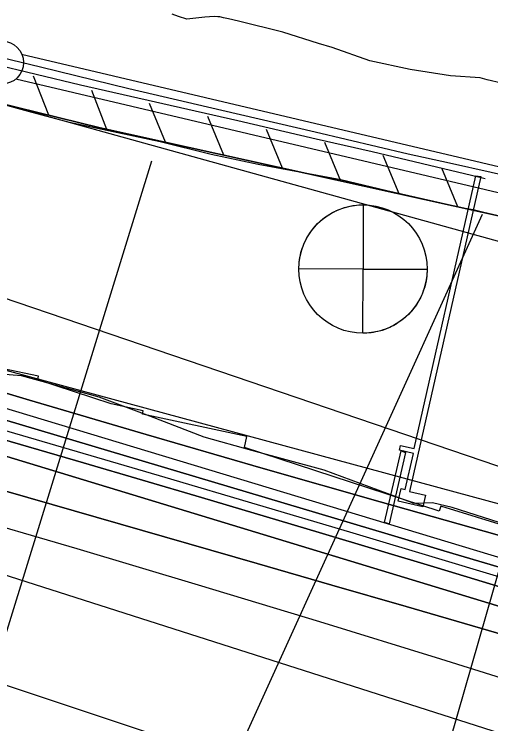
# Model space of a CAD drawing. Extents: x 3598634 to 3636690, y 517270 to 542944.
# Drawn here: x 3624295 to 3624852, y 536488 to 537317 of the extents above; entities that cross this region are included whole.
import ezdxf

# ---------------------------------------------------------------- set-up
doc = ezdxf.new("R2010")
doc.units = 0
for name, color, linetype in [('V-CHAN-DOCK', 7, 'Continuous'), ('V-CHAN-NAID', 7, 'Continuous'), ('V-FLOD-BASE', 7, 'Continuous'), ('V-LEVE-TOET', 7, 'Continuous'), ('V-RIVR-EDGE', 7, 'Continuous'), ('V-RIVR-GAGE', 7, 'Continuous'), ('V-RIVR-RANG', 7, 'Continuous'), ('V-ROAD-CNTR', 7, 'Continuous'), ('V-RRAP-FSHR', 7, 'Continuous'), ('V-RRAP-RVMT', 7, 'Continuous'), ('V-SURV-LINE', 7, 'Continuous'), ('V-TOPO-DPTH', 7, 'Continuous'), ('V-TOPO-MAJR', 7, 'Continuous'), ('V-TOPO-MINR', 7, 'Continuous'), ('V-TOPO-WATR', 7, 'Continuous'), ('V-UTIL-LINE', 7, 'Continuous')]:
    doc.layers.add(name, color=color, linetype=linetype)

msp = doc.modelspace()

# ---------------------------------------------------------------- linework, layer by layer
at = {"layer": 'V-CHAN-DOCK'}
for points in [[(3624840.09, 537127.03), (3624756.88, 536758.9), (3624775.48, 536754.69), (3624772.41, 536741.11), (3624743.53, 536747.64), (3624746.92, 536762.67), (3624751.87, 536761.56), (3624761.34, 536803.46), (3624745.06, 536807.14), (3624746.34, 536812.79), (3624762.25, 536809.18), (3624834.48, 537127.88), (3624840.09, 537127.03)], [(3624751.93, 536804.6), (3624733.14, 536721.28), (3624727.67, 536722.62), (3624747.14, 536806.63), (3624751.93, 536804.6)]]:
    msp.add_lwpolyline(points, dxfattribs=at)
at = {"layer": 'V-FLOD-BASE'}
msp.add_lwpolyline([(3622358.18, 537759.89), (3622443.97, 537746.26), (3622504.03, 537732.53), (3622629.23, 537699.96), (3622761.51, 537659.27), (3622916.12, 537610.75), (3623040.87, 537570.06), (3623158.12, 537531.87), (3623272.58, 537494.63), (3623359.66, 537471.22), (3623471.81, 537444.22), (3623661.77, 537404.63), (3623801.02, 537371.94), (3623937.74, 537339.14), (3624142.31, 537290.11), (3624267.99, 537259.3), (3624372.33, 537234.08), (3624555.9, 537192.4), (3624647.46, 537171.27), (3624713.12, 537156.4), (3624829.39, 537128.73), (3624845.29, 537124.88)], dxfattribs=at)
at = {"layer": 'V-LEVE-TOET'}
for points in [[(3624864.45, 537236.03), (3624847.4, 537240.19), (3624839.48, 537242.41), (3624804.68, 537244.56), (3624757.58, 537251.96), (3624710.24, 537262.32), (3624666.54, 537277.63), (3624650.4, 537282.37), (3624608.72, 537295.57), (3624557, 537308.38), (3624545.25, 537311.26), (3624539.37, 537312.56), (3624534.96, 537313.53), (3624532.6, 537313.57), (3624528.47, 537313.95), (3624517.53, 537313.27), (3624496.53, 537311.02), (3624486.55, 537314.16), (3624479.32, 537316.91)], [(3625363.44, 536950.52), (3625341.67, 536956.55), (3625297.29, 536970.72), (3625255.48, 536980.1), (3625194.56, 536995.46), (3624996.55, 537047.47), (3624928.58, 537064.46), (3624879.43, 537076.64), (3624863.83, 537080.49), (3624843.81, 537085.02), (3624831.15, 537088.21), (3624819.36, 537090.22), (3624730.44, 537110.26), (3624676.58, 537123.13), (3624579.93, 537140.96), (3624524.86, 537152.96), (3624465.12, 537167.71), (3624397.68, 537182.02), (3624359.39, 537190.15), (3624311.44, 537202.9), (3624245.55, 537221.03)]]:
    msp.add_lwpolyline(points, dxfattribs=at)
at = {"layer": 'V-RIVR-EDGE'}
msp.add_lwpolyline([(3625362.37, 536551.3), (3625339.72, 536558.71), (3625312.77, 536562.46), (3625276.64, 536571.12), (3625245.42, 536582.84), (3625179.31, 536611.19), (3625125.45, 536633.38), (3625015.24, 536668.58), (3624925.26, 536702.5), (3624806.48, 536740.17), (3624783.82, 536745.74), (3624762.38, 536745.18), (3624709.73, 536764.31), (3624657.08, 536784.05), (3624572.58, 536806.93), (3624516.86, 536822.38), (3624453.2, 536847.05), (3624393.82, 536869.25), (3624303.2, 536893.99), (3624273.79, 536896.51)], dxfattribs=at)
at = {"layer": 'V-RIVR-GAGE'}
for points in [[(3624702.61, 537093.96), (3624702.43, 537018.96), (3624627.43, 537019.15), (3624627.46, 537021.25), (3624627.58, 537023.83), (3624627.84, 537026.82), (3624628.21, 537029.77), (3624628.67, 537032.54), (3624629.28, 537035.52), (3624629.91, 537038.1), (3624630.58, 537040.47), (3624631.34, 537042.88), (3624632.32, 537045.61), (3624633.26, 537047.95), (3624634.27, 537050.25), (3624635.47, 537052.75), (3624636.9, 537055.46), (3624638.26, 537057.78), (3624639.66, 537060.01), (3624642.07, 537063.48), (3624643.77, 537065.7), (3624646, 537068.37), (3624648.15, 537070.72), (3624649.99, 537072.59), (3624652.76, 537075.17), (3624655.11, 537077.15), (3624657.57, 537079.07), (3624660.69, 537081.27), (3624663.07, 537082.81), (3624665.66, 537084.33), (3624668.64, 537085.92), (3624671.28, 537087.19), (3624673.87, 537088.32), (3624677.51, 537089.7), (3624680.75, 537090.76), (3624683.93, 537091.65), (3624687.18, 537092.4), (3624690.58, 537093.02), (3624694.64, 537093.56), (3624697.63, 537093.81), (3624700.17, 537093.93)], [(3624702.24, 536943.96), (3624702.43, 537018.96), (3624777.43, 537018.78), (3624777.37, 537016.12), (3624777.19, 537012.96), (3624776.93, 537010.37), (3624776.59, 537007.77), (3624776.05, 537004.64), (3624775.4, 537001.65), (3624774.53, 536998.33), (3624773.88, 536996.18), (3624772.91, 536993.33), (3624771.78, 536990.42), (3624770.68, 536987.88), (3624769.49, 536985.39), (3624768.21, 536982.94), (3624766.86, 536980.58), (3624765.22, 536977.95), (3624763.72, 536975.74), (3624761.59, 536972.87), (3624759.45, 536970.25), (3624756.82, 536967.32), (3624754.52, 536965.01), (3624752.03, 536962.71), (3624749.85, 536960.86), (3624748.21, 536959.56), (3624745.55, 536957.6), (3624743.64, 536956.3), (3624741.12, 536954.71), (3624738.45, 536953.18), (3624735.73, 536951.76), (3624733.61, 536950.75), (3624731.34, 536949.76), (3624728.72, 536948.72), (3624726.01, 536947.77), (3624722.73, 536946.76), (3624719.57, 536945.95), (3624717.14, 536945.42), (3624714.39, 536944.92), (3624712, 536944.58), (3624709.21, 536944.27), (3624707.01, 536944.1), (3624704.44, 536943.99)]]:
    msp.add_lwpolyline(points, close=True, dxfattribs=at)
msp.add_circle((3624702.43, 537018.96), 75, dxfattribs=at)
at = {"layer": 'V-RIVR-RANG'}
msp.add_line((3624985.73, 537101.88), (3624660.68, 535967.53), dxfattribs=at)
at = {"layer": 'V-ROAD-CNTR'}
msp.add_lwpolyline([(3624062.98, 537317.56), (3624118.41, 537305.03), (3624221.85, 537280.13), (3624325.24, 537255.02), (3624428.59, 537229.72), (3624537.53, 537204.58), (3624646.43, 537179.23), (3624755.27, 537153.68), (3624803.67, 537143), (3624852.04, 537132.17), (3624900.37, 537121.2)], dxfattribs=at)
at = {"layer": 'V-RRAP-FSHR'}
for p, q in [((3624335.05, 537198.69), (3624317.39, 537244.22)), ((3624403.03, 537182), (3624385.37, 537227.53)), ((3624471.42, 537167.08), (3624452.7, 537212.18)), ((3624539.77, 537151.97), (3624521.05, 537197.08)), ((3624608.12, 537136.87), (3624589.4, 537181.97)), ((3624676.47, 537121.76), (3624657.75, 537166.87)), ((3624744.82, 537106.66), (3624726.1, 537151.76)), ((3624813.17, 537091.55), (3624794.46, 537136.66))]:
    msp.add_line(p, q, dxfattribs=at)
for points in [[(3624911.92, 537069.73), (3624395.14, 537183.94), (3624176.07, 537237.74), (3623809.26, 537329.66), (3623419.84, 537414.74), (3623331.52, 537441.13), (3623218.3, 537473.68), (3623089.77, 537519.2), (3622917.08, 537579.33), (3622744.97, 537634.37), (3622549.1, 537687.09), (3622485.13, 537703.92), (3622425.7, 537717.92), (3622357.79, 537725.68), (3622317.05, 537727.85), (3622235.58, 537731.06), (3621845.74, 537750.51), (3621318.99, 537771.35), (3620928.05, 537779.49), (3620470.91, 537790.3), (3620006.96, 537811.85), (3619513.6, 537825.97), (3619298.61, 537833.39)], [(3624163.48, 537240.89), (3624176.07, 537237.74), (3624395.14, 537183.94), (3624911.92, 537069.73)]]:
    msp.add_lwpolyline(points, dxfattribs=at)
at = {"layer": 'V-RRAP-RVMT'}
for p, q in [((3624323.11, 536893.81), (3624282.17, 536902.52)), ((3624322.17, 536889.44), (3624323.11, 536893.81)), ((3624407.83, 536861.45), (3624322.17, 536889.44)), ((3624445.41, 536853.45), (3624407.83, 536861.45)), ((3624444.54, 536849.36), (3624445.41, 536853.45)), ((3624566.79, 536823.34), (3624444.54, 536849.36)), ((3624564.03, 536810.41), (3624566.79, 536823.34)), ((3624791.44, 536736.09), (3624564.03, 536810.41)), ((3624793.5, 536741.94), (3624791.44, 536736.09)), ((3624999.24, 536677.81), (3624793.5, 536741.94))]:
    msp.add_line(p, q, dxfattribs=at)
at = {"layer": 'V-SURV-LINE'}
for points in [[(3624303.37, 537270.16), (3625056.01, 537092.63)], [(3625049.15, 537063.43), (3624296.5, 537240.95)]]:
    msp.add_lwpolyline(points, dxfattribs=at)
msp.add_circle((3624280.48, 537260.14), 25, dxfattribs=at)
at = {"layer": 'V-TOPO-DPTH'}
for points in [[(3625386.76, 536633.76), (3625251.6, 536670.43), (3625235.16, 536674.89), (3625218.71, 536679.35), (3625202.26, 536683.8), (3625185.82, 536688.26), (3625159.44, 536695.4), (3625156.19, 536696.29), (3625152.93, 536697.18), (3625149.68, 536698.09), (3625146.43, 536699.01), (3625078.86, 536718.22), (3625041.91, 536729.03), (3625005.09, 536740.22), (3624968.43, 536751.96), (3624931.9, 536764.09), (3624099.99, 537047.2)], [(3626524.81, 536215.08), (3626332.28, 536294.45), (3626315.06, 536301.28), (3626297.74, 536307.8), (3626280.24, 536313.85), (3626262.63, 536319.6), (3626008.02, 536398.97), (3625863.55, 536442.53), (3625718.59, 536484.3), (3625572.87, 536523.37), (3625426.65, 536560.63), (3625205.64, 536614.79), (3625169.6, 536623.79), (3625133.61, 536633.01), (3625097.71, 536642.56), (3625061.87, 536652.33), (3624859.38, 536708.51), (3624722.44, 536746.92), (3624585.66, 536785.86), (3624449.11, 536825.59), (3624312.71, 536865.86), (3624031.48, 536949.75)], [(3624031.48, 536949.75), (3624312.71, 536865.86), (3624449.11, 536825.59), (3624585.66, 536785.86), (3624722.44, 536746.92), (3624859.38, 536708.51), (3625061.87, 536652.33), (3625097.71, 536642.56), (3625133.61, 536633.01), (3625169.6, 536623.79), (3625205.64, 536614.79), (3625426.65, 536560.63), (3625572.87, 536523.37), (3625718.59, 536484.3), (3625863.55, 536442.53), (3626008.02, 536398.97), (3626262.63, 536319.6), (3626280.24, 536313.85), (3626297.74, 536307.8), (3626315.06, 536301.28), (3626332.28, 536294.45), (3626524.81, 536215.08)], [(3625380.23, 536522.14), (3625336.95, 536533.28), (3625293.71, 536544.62), (3625250.55, 536556.25), (3625207.44, 536568.07), (3625137.26, 536587.57), (3625129.29, 536589.81), (3625121.33, 536592.09), (3625113.38, 536594.43), (3625105.45, 536596.8), (3624991.54, 536631.31), (3624926.64, 536650.91), (3624861.72, 536670.45), (3624796.78, 536689.89), (3624731.81, 536709.27), (3624016.33, 536922.06)], [(3624016.33, 536922.06), (3624731.81, 536709.27), (3624796.78, 536689.89), (3624861.72, 536670.45), (3624926.64, 536650.91), (3624991.54, 536631.31), (3625105.45, 536596.8), (3625113.38, 536594.43), (3625121.33, 536592.09), (3625129.29, 536589.81), (3625137.26, 536587.57), (3625207.44, 536568.07), (3625250.55, 536556.25), (3625293.71, 536544.62), (3625336.95, 536533.28), (3625380.23, 536522.14)], [(3624016.51, 536836.4), (3624578.82, 536674.85), (3624665.84, 536649.78), (3624752.85, 536624.64), (3624839.82, 536599.39), (3624926.77, 536574.06), (3625015.87, 536548.04), (3625058.29, 536535.78), (3625100.75, 536523.66), (3625143.27, 536511.77), (3625185.84, 536500.03), (3625839.66, 536321.55), (3625908.62, 536302.24), (3625977.4, 536282.35), (3626045.93, 536261.57), (3626114.27, 536240.2), (3626235.95, 536201.3), (3626243.29, 536198.82), (3626250.56, 536196.2), (3626257.75, 536193.34), (3626264.88, 536190.33), (3626809.29, 535950.5)], [(3626809.29, 535950.5), (3626264.88, 536190.33), (3626257.75, 536193.34), (3626250.56, 536196.2), (3626243.29, 536198.82), (3626235.95, 536201.3), (3626114.27, 536240.2), (3626045.93, 536261.57), (3625977.4, 536282.35), (3625908.62, 536302.24), (3625839.66, 536321.55), (3625185.84, 536500.03), (3625143.27, 536511.77), (3625100.75, 536523.66), (3625058.29, 536535.78), (3625015.87, 536548.04), (3624926.77, 536574.06), (3624839.82, 536599.39), (3624752.85, 536624.64), (3624665.84, 536649.78), (3624578.82, 536674.85), (3624016.51, 536836.4)], [(3624237.53, 536832.57), (3624375.6, 536792.59), (3624513.55, 536752.19), (3624651.31, 536711.18), (3624788.95, 536669.76), (3625077.96, 536582.07), (3625096.47, 536576.52), (3625115.01, 536571.06), (3625133.58, 536565.73), (3625152.18, 536560.49), (3625316.62, 536514.75), (3625417.46, 536486.72), (3625518.31, 536458.71), (3625619.17, 536430.75), (3625720.04, 536402.81), (3626202.63, 536269.24), (3626237.73, 536258.98), (3626272.61, 536248.06), (3626307.16, 536236.15), (3626341.5, 536223.57), (3626354.3, 536218.67), (3626394.6, 536202.51), (3626434.51, 536185.5)], [(3626434.51, 536185.5), (3626394.6, 536202.51), (3626354.3, 536218.67), (3626341.5, 536223.57), (3626307.16, 536236.15), (3626272.61, 536248.06), (3626237.73, 536258.98), (3626202.63, 536269.24), (3625720.04, 536402.81), (3625619.17, 536430.75), (3625518.31, 536458.71), (3625417.46, 536486.72), (3625316.62, 536514.75), (3625152.18, 536560.49), (3625133.58, 536565.73), (3625115.01, 536571.06), (3625096.47, 536576.52), (3625077.96, 536582.07), (3624788.95, 536669.76), (3624651.31, 536711.18), (3624513.55, 536752.19), (3624375.6, 536792.59), (3624237.53, 536832.57)], [(3624276.78, 536802.48), (3625050.48, 536567.36), (3625079.56, 536558.63), (3625108.68, 536550.04), (3625137.86, 536541.64), (3625167.08, 536533.39), (3625488.6, 536443.74), (3625617.41, 536407.3), (3625746.03, 536370.22), (3625874.37, 536332.18), (3626002.53, 536293.5), (3626224.46, 536225.59), (3626241.42, 536220.14), (3626258.28, 536214.38), (3626274.97, 536208.15), (3626291.54, 536201.62), (3626487.01, 536121.36)], [(3626487.01, 536121.36), (3626291.54, 536201.62), (3626274.97, 536208.15), (3626258.28, 536214.38), (3626241.42, 536220.14), (3626224.46, 536225.59), (3626002.53, 536293.5), (3625874.37, 536332.18), (3625746.03, 536370.22), (3625617.41, 536407.3), (3625488.6, 536443.74), (3625167.08, 536533.39), (3625137.86, 536541.64), (3625108.68, 536550.04), (3625079.56, 536558.63), (3625050.48, 536567.36), (3624276.78, 536802.48)]]:
    msp.add_lwpolyline(points, dxfattribs=at)
at = {"layer": 'V-TOPO-MAJR'}
msp.add_lwpolyline([(3625442.68, 536370.7), (3625323.28, 536403.52), (3625125.7, 536460.08), (3625105.43, 536465.96), (3625085.2, 536471.93), (3625065.01, 536478.06), (3625044.85, 536484.28), (3624793.27, 536562.96), (3624651.87, 536606.67), (3624510.29, 536649.75), (3624368.43, 536691.91), (3624226.37, 536733.45)], dxfattribs=at)
at = {"layer": 'V-TOPO-MINR'}
for points in [[(3626441.83, 536613.75), (3626428.46, 536617.37), (3626415.08, 536621), (3626401.7, 536624.62), (3625959.64, 536744.59), (3625837.61, 536777.93), (3625715.65, 536811.56), (3625593.82, 536845.62), (3625472.06, 536879.96), (3625282.83, 536933.7), (3625255.74, 536941.36), (3625228.65, 536948.99), (3625201.53, 536956.57), (3625174.42, 536964.11), (3624087.51, 537265.29)], [(3625386.76, 536633.76), (3625251.6, 536670.43), (3625235.16, 536674.89), (3625218.71, 536679.35), (3625202.26, 536683.8), (3625185.82, 536688.26), (3625159.44, 536695.4), (3625156.19, 536696.29), (3625152.93, 536697.18), (3625149.68, 536698.09), (3625146.43, 536699.01), (3625078.86, 536718.22), (3625041.91, 536729.03), (3625005.09, 536740.22), (3624968.43, 536751.96), (3624931.9, 536764.09), (3624099.99, 537047.2)], [(3626459.73, 536278.07), (3626410.02, 536298.15), (3626373.14, 536312.4), (3626341.41, 536324.21), (3626309.5, 536335.47), (3626277.31, 536345.92), (3626244.93, 536355.83), (3625657.6, 536527.46), (3625572.33, 536552.01), (3625486.95, 536576.11), (3625401.37, 536599.53), (3625315.67, 536622.5), (3625180.29, 536658.22), (3625162.19, 536663.01), (3625144.1, 536667.83), (3625126.02, 536672.68), (3625107.94, 536677.56), (3623991.54, 536979.77)], [(3625379.72, 536538.44), (3625346.69, 536546.21), (3625313.68, 536554.09), (3625280.71, 536562.11), (3625247.76, 536570.23), (3625210.82, 536579.42), (3625196.38, 536583.08), (3625181.95, 536586.81), (3625167.56, 536590.67), (3625153.19, 536594.6), (3625129.8, 536601.1), (3625127.14, 536601.85), (3625124.49, 536602.61), (3625121.84, 536603.38), (3625119.2, 536604.17), (3625081.06, 536615.72), (3625059.35, 536622.28), (3625037.64, 536628.85), (3625015.93, 536635.41), (3624994.22, 536641.97), (3624033.34, 536932.09)], [(3625380.23, 536522.14), (3625336.95, 536533.28), (3625293.71, 536544.62), (3625250.55, 536556.25), (3625207.44, 536568.07), (3625137.26, 536587.57), (3625129.29, 536589.81), (3625121.33, 536592.09), (3625113.38, 536594.43), (3625105.45, 536596.8), (3624991.54, 536631.31), (3624926.64, 536650.91), (3624861.72, 536670.45), (3624796.78, 536689.89), (3624731.81, 536709.27), (3624016.33, 536922.06)], [(3625405.49, 536502.2), (3625333.58, 536521.74), (3625261.73, 536541.52), (3625144.72, 536574.03), (3625131.43, 536577.78), (3625118.17, 536581.58), (3625104.93, 536585.47), (3625091.7, 536589.43), (3624902.64, 536646.75), (3624794.86, 536679.25), (3624687.01, 536711.55), (3624579.06, 536743.52), (3624471.06, 536775.29), (3624000.79, 536912.83)], [(3626809.29, 535950.5), (3626264.88, 536190.33), (3626257.75, 536193.34), (3626250.56, 536196.2), (3626243.29, 536198.82), (3626235.95, 536201.3), (3626114.27, 536240.2), (3626045.93, 536261.57), (3625977.4, 536282.35), (3625908.62, 536302.24), (3625839.66, 536321.55), (3625185.84, 536500.03), (3625143.27, 536511.77), (3625100.75, 536523.66), (3625058.29, 536535.78), (3625015.87, 536548.04), (3624926.77, 536574.06), (3624839.82, 536599.39), (3624752.85, 536624.64), (3624665.84, 536649.78), (3624578.82, 536674.85), (3624016.51, 536836.4)], [(3626434.51, 536185.5), (3626394.6, 536202.51), (3626354.3, 536218.67), (3626341.5, 536223.57), (3626307.16, 536236.15), (3626272.61, 536248.06), (3626237.73, 536258.98), (3626202.63, 536269.24), (3625720.04, 536402.81), (3625619.17, 536430.75), (3625518.31, 536458.71), (3625417.46, 536486.72), (3625316.62, 536514.75), (3625152.18, 536560.49), (3625133.58, 536565.73), (3625115.01, 536571.06), (3625096.47, 536576.52), (3625077.96, 536582.07), (3624788.95, 536669.76), (3624651.31, 536711.18), (3624513.55, 536752.19), (3624375.6, 536792.59), (3624237.53, 536832.57)], [(3626487.01, 536121.36), (3626291.54, 536201.62), (3626274.97, 536208.15), (3626258.28, 536214.38), (3626241.42, 536220.14), (3626224.46, 536225.59), (3626002.53, 536293.5), (3625874.37, 536332.18), (3625746.03, 536370.22), (3625617.41, 536407.3), (3625488.6, 536443.74), (3625167.08, 536533.39), (3625137.86, 536541.64), (3625108.68, 536550.04), (3625079.56, 536558.63), (3625050.48, 536567.36), (3624276.78, 536802.48)], [(3626971.07, 535727.8), (3626225.74, 536023.65), (3626204.53, 536031.86), (3626183.24, 536039.84), (3626161.82, 536047.47), (3626140.31, 536054.86), (3625164.04, 536381.43), (3625147.96, 536386.72), (3625131.85, 536391.92), (3625115.69, 536396.96), (3625099.5, 536401.91), (3625071.76, 536410.24), (3625069.42, 536410.94), (3625064.74, 536412.38), (3625062.4, 536413.11), (3625033.95, 536422.01), (3625017.4, 536427.21), (3625000.85, 536432.42), (3624984.31, 536437.67), (3624967.77, 536442.93), (3623993.72, 536753.78)], [(3625419.29, 536179.39), (3625321.82, 536205.95), (3625224.67, 536233.76), (3625060.22, 536282.56), (3625045.56, 536286.95), (3625030.92, 536291.39), (3625016.3, 536295.91), (3625001.69, 536300.48), (3624831.24, 536354.31), (3624731.49, 536386.05), (3624631.84, 536418.1), (3624532.33, 536450.6), (3624432.93, 536483.39), (3623973.88, 536636.01)]]:
    msp.add_lwpolyline(points, dxfattribs=at)
at = {"layer": 'V-TOPO-WATR'}
msp.add_lwpolyline([(3626524.81, 536215.08), (3626332.28, 536294.45), (3626315.06, 536301.28), (3626297.74, 536307.8), (3626280.24, 536313.85), (3626262.63, 536319.6), (3626008.02, 536398.97), (3625863.55, 536442.53), (3625718.59, 536484.3), (3625572.87, 536523.37), (3625426.65, 536560.63), (3625205.64, 536614.79), (3625169.6, 536623.79), (3625133.61, 536633.01), (3625097.71, 536642.56), (3625061.87, 536652.33), (3624859.38, 536708.51), (3624722.44, 536746.92), (3624585.66, 536785.86), (3624449.11, 536825.59), (3624312.71, 536865.86), (3624031.48, 536949.75)], dxfattribs=at)
at = {"layer": 'V-UTIL-LINE'}
for p, q in [((3623632.43, 534476.93), (3624455.4, 537145.36)), ((3623657.37, 534476.93), (3624841.95, 537083.01))]:
    msp.add_line(p, q, dxfattribs=at)

# ---------------------------------------------------------------- texts
at = {"layer": 'V-CHAN-NAID'}
msp.add_text('GUY MALLORY "114" (112.9)', height=100, rotation=253.64194, dxfattribs=at).set_placement((3625344.03, 536780.69))

doc.saveas('drawing.dxf')
